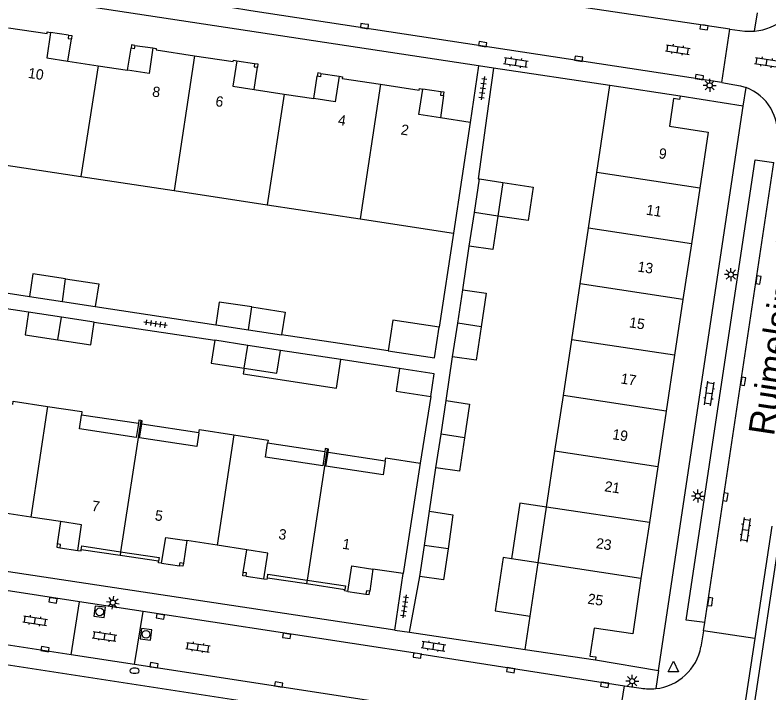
# Model space of a CAD drawing. Extents: x 124000 to 128010, y 398999 to 403000.
# Drawn here: x 126624.6 to 126697.3, y 400045.6 to 400110.9 of the extents above; entities that cross this region are included whole.
import ezdxf

# ---------------------------------------------------------------- set-up
doc = ezdxf.new("R2010")
doc.units = 0
for name, color, linetype in [('gg-afsc-erfafscheiding', 7, 'Continuous'), ('gg-afsc-muur', 7, 'Continuous'), ('gg-anno-huisnummerreeks BGT', 7, 'Continuous'), ('gg-anno-openbare ruimte label', 7, 'Continuous'), ('gg-bbg-bijgebouw', 7, 'Continuous'), ('gg-bbg-gedigitaliseerde bijgebouw', 7, 'Continuous'), ('gg-bbg-hoofdgebouw', 7, 'Continuous'), ('gg-bbg-luifel en loopbrug', 7, 'Continuous'), ('gg-bbg-onder overbouw', 7, 'Continuous'), ('gg-bbg-pand overbouw', 7, 'Continuous'), ('gg-bbg-pilaar onder overbouw', 7, 'Continuous'), ('gg-bbg-pilaar pand', 7, 'Continuous'), ('gg-bbg-tussenscheiding', 7, 'Continuous'), ('gg-bbg-tussenscheiding niveau 01', 7, 'Continuous'), ('gg-knt-verharding', 7, 'Continuous'), ('gg-knt-verharding nz', 7, 'Continuous'), ('gt-grn-weggrens', 7, 'Continuous'), ('gt-symb-brandkraan', 7, 'Continuous'), ('gt-symb-klinker verharding', 7, 'Continuous'), ('gt-symb-kolk', 7, 'Continuous'), ('gt-symb-lichtmast', 7, 'Continuous'), ('gt-symb-rioolschacht', 7, 'Continuous'), ('gt-symb-tegel verharding', 7, 'Continuous'), ('gt-symb-waterafsluiter', 7, 'Continuous')]:
    doc.layers.add(name, color=color, linetype=linetype)

# ---------------------------------------------------------------- blocks, each defined once
blk = doc.blocks.new('gt0-KL1')
at = {"layer": 'gt-symb-klinker verharding'}
for p, q in [((-1.15, 0.3), (1.15, 0.3)), ((-1, -0.3), (-1, 0.3)), ((-0.5, 0.3), (-0.5, 0.45)), ((0, -0.3), (0, 0.3)), ((0.5, 0.3), (0.5, 0.45)), ((1, -0.3), (1, 0.3)), ((-1.15, -0.3), (1.15, -0.3)), ((-0.5, -0.45), (-0.5, -0.3)), ((0.5, -0.45), (0.5, -0.3))]:
    blk.add_line(p, q, dxfattribs=at)
blk = doc.blocks.new('gt0-KOLK')
at = {"layer": 'gt-symb-kolk'}
blk.add_lwpolyline([(0, 0), (0.375, 0), (0.375, 0.4), (-0.375, 0.4), (-0.375, 0), (0, 0)], dxfattribs=at)
blk = doc.blocks.new('gt0-LMAST')
at = {"layer": 'gt-symb-lichtmast'}
for p, q in [((-0.182, 0.173), (-0.447, 0.438)), ((-0.005, 0.246), (-0.005, 0.621)), ((0.172, 0.173), (0.437, 0.438)), ((-0.255, -0.004), (-0.63, -0.004)), ((-0.182, -0.181), (-0.447, -0.446)), ((-0.005, -0.254), (-0.005, -0.629)), ((0.437, -0.446), (0.172, -0.181)), ((0.245, -0.004), (0.62, -0.004))]:
    blk.add_line(p, q, dxfattribs=at)
blk.add_circle((-0.005, -0.004), 0.25, dxfattribs=at)
blk = doc.blocks.new('gt0-WAFSL')
at = {"layer": 'gt-symb-waterafsluiter'}
for p, q in [((-0.5, -0.333), (0, 0.667)), ((0, 0.667), (0.5, -0.333)), ((0.5, -0.333), (-0.5, -0.333))]:
    blk.add_line(p, q, dxfattribs=at)
blk = doc.blocks.new('gt0-TEG1')
at = {"layer": 'gt-symb-tegel verharding'}
for p, q in [((-1.125, 0), (1.125, 0)), ((-0.9, -0.25), (-0.9, 0.25)), ((-0.45, -0.25), (-0.45, 0.25)), ((0, -0.25), (0, 0.25)), ((0.45, -0.25), (0.45, 0.25)), ((0.9, -0.25), (0.9, 0.25))]:
    blk.add_line(p, q, dxfattribs=at)
blk = doc.blocks.new('gt0-BR')
at = {"layer": 'gt-symb-brandkraan'}
for centre, radius, start, end in [((-0.244, 0), 0.206, 107.56694, 252.43307), ((0.599, -2.664), 3, 106.89205, 107.56694), ((0, -0.691), 0.938, 73.10799, 106.89205), ((-0.599, -2.664), 3, 72.43309, 73.10799), ((0.244, 0), 0.206, 287.56695, 72.43309), ((0.599, 2.664), 3, 252.43307, 253.10797), ((0, 0.691), 0.938, 253.10797, 286.89206), ((-0.599, 2.664), 3, 286.89206, 287.56695)]:
    blk.add_arc(centre, radius, start, end, dxfattribs=at)
blk = doc.blocks.new('gt0-RS')
at = {"layer": 'gt-symb-rioolschacht'}
blk.add_lwpolyline([(-0.5, -0.5), (0.5, -0.5), (0.5, 0.5), (-0.5, 0.5)], close=True, dxfattribs=at)
blk.add_circle((0, 0), 0.375, dxfattribs=at)

msp = doc.modelspace()

# ---------------------------------------------------------------- linework, layer by layer
at = {"layer": 'gg-afsc-erfafscheiding'}
for p, q in [((126670.755, 400105.802), (126670.109, 400101.227)), ((126666.882, 400089.914), (126665.505, 400080.848)), ((126667.779, 400084.451), (126668.412, 400088.659)), ((126620.187, 400084.678), (126626.016, 400083.793)), ((126625.922, 400082.287), (126614.412, 400084.042)), ((126632.352, 400082.83), (126643.969, 400081.065)), ((126632.26, 400081.318), (126643.877, 400079.57)), ((126655.928, 400079.26), (126650.316, 400080.101)), ((126666.171, 400073.751), (126666.807, 400077.979)), ((126661.695, 400076.843), (126656.022, 400077.709)), ((126664.7, 400074.163), (126663.676, 400067.719)), ((126664.567, 400063.081), (126665.198, 400067.279)), ((126662.638, 400051.415), (126663.651, 400056.787))]:
    msp.add_line(p, q, dxfattribs=at)
msp.add_lwpolyline([(126670.109, 400101.227), (126669.251, 400095.151), (126669.385, 400095.131)], dxfattribs=at)
at = {"layer": 'gg-afsc-muur'}
for p, q in [((126681.963, 400104.138), (126670.755, 400105.802)), ((126660.605, 400078.559), (126655.928, 400079.26)), ((126662.638, 400051.415), (126673.799, 400049.753))]:
    msp.add_line(p, q, dxfattribs=at)
at = {"layer": 'gg-bbg-bijgebouw'}
for p, q in [((126668.899, 400091.895), (126669.385, 400095.131)), ((126669.385, 400095.131), (126671.639, 400094.792)), ((126671.639, 400094.792), (126671.153, 400091.556)), ((126668.412, 400088.659), (126668.899, 400091.895)), ((126626.016, 400083.793), (126629.203, 400083.309)), ((126667.293, 400081.215), (126667.779, 400084.451)), ((126629.203, 400083.309), (126632.352, 400082.83)), ((126629.095, 400081.802), (126625.922, 400082.287)), ((126632.26, 400081.318), (126629.095, 400081.802)), ((126643.969, 400081.065), (126647.128, 400080.585)), ((126666.807, 400077.979), (126667.293, 400081.215)), ((126647.128, 400080.585), (126650.316, 400080.101)), ((126647.05, 400079.083), (126643.877, 400079.57)), ((126650.204, 400078.598), (126647.05, 400079.083)), ((126665.685, 400070.515), (126666.171, 400073.751)), ((126665.198, 400067.279), (126665.685, 400070.515)), ((126664.081, 400059.79), (126664.567, 400063.081)), ((126663.651, 400056.787), (126664.081, 400059.79))]:
    msp.add_line(p, q, dxfattribs=at)
for points in [[(126671.153, 400091.556), (126670.667, 400088.32), (126668.412, 400088.659)], [(126629.489, 400085.511), (126626.348, 400085.988), (126626.016, 400083.793)], [(126629.489, 400085.511), (126632.685, 400085.025), (126632.352, 400082.83)], [(126667.779, 400084.451), (126670.034, 400084.112), (126669.548, 400080.876)], [(126647.439, 400082.784), (126644.302, 400083.26), (126643.969, 400081.065)], [(126647.439, 400082.784), (126650.649, 400082.296), (126650.316, 400080.101)], [(126625.922, 400082.287), (126625.589, 400080.102), (126628.757, 400079.618)], [(126628.757, 400079.618), (126631.926, 400079.134), (126632.26, 400081.318)], [(126669.548, 400080.876), (126669.061, 400077.64), (126666.807, 400077.979)], [(126660.605, 400078.559), (126665.056, 400077.892), (126665.505, 400080.848)], [(126643.877, 400079.57), (126643.54, 400077.378), (126646.714, 400076.891)], [(126646.714, 400076.891), (126649.868, 400076.407), (126650.204, 400078.598)], [(126661.695, 400076.843), (126661.368, 400074.66), (126664.7, 400074.163)], [(126664.7, 400074.163), (126665.026, 400076.345), (126661.695, 400076.843)], [(126666.171, 400073.751), (126668.426, 400073.412), (126667.94, 400070.176)], [(126667.94, 400070.176), (126667.453, 400066.94), (126665.198, 400067.279)], [(126664.567, 400063.081), (126666.822, 400062.742), (126666.367, 400059.463)], [(126666.367, 400059.463), (126665.925, 400056.47), (126663.651, 400056.787)]]:
    msp.add_lwpolyline(points, dxfattribs=at)
at = {"layer": 'gg-bbg-gedigitaliseerde bijgebouw'}
msp.add_lwpolyline([(126665.505, 400080.848), (126661.048, 400081.516), (126660.605, 400078.559)], dxfattribs=at)
at = {"layer": 'gg-bbg-hoofdgebouw'}
for p, q in [((126629.727, 400106.496), (126632.624, 400106.054)), ((126632.624, 400106.054), (126635.477, 400105.618)), ((126680.705, 400095.76), (126681.963, 400104.138)), ((126688.735, 400103.122), (126681.963, 400104.138)), ((126647.667, 400103.764), (126650.557, 400103.323)), ((126650.557, 400103.323), (126653.436, 400102.883)), ((126668.504, 400100.591), (126665.622, 400101.029)), ((126668.504, 400100.591), (126666.882, 400089.914)), ((126622.017, 400096.73), (126630.978, 400095.369)), ((126679.898, 400090.382), (126680.705, 400095.76)), ((126630.978, 400095.369), (126639.968, 400094.003)), ((126639.968, 400094.003), (126648.92, 400092.643)), ((126690.625, 400094.257), (126689.816, 400088.879)), ((126648.92, 400092.643), (126657.9, 400091.279)), ((126657.9, 400091.279), (126666.882, 400089.914)), ((126679.091, 400085.004), (126679.898, 400090.382)), ((126689.816, 400088.879), (126689.007, 400083.501)), ((126678.283, 400079.626), (126679.091, 400085.004)), ((126689.007, 400083.501), (126688.198, 400078.123)), ((126677.476, 400074.247), (126678.283, 400079.626)), ((126688.198, 400078.123), (126687.389, 400072.745)), ((126676.668, 400068.868), (126677.476, 400074.247)), ((126687.389, 400072.745), (126686.58, 400067.366)), ((126675.861, 400063.49), (126676.668, 400068.868)), ((126663.676, 400067.719), (126662.022, 400057.069)), ((126686.58, 400067.366), (126685.771, 400061.988)), ((126675.054, 400058.112), (126675.861, 400063.49)), ((126626.13, 400062.517), (126623.231, 400062.956)), ((126629.008, 400062.081), (126626.13, 400062.517)), ((126685.771, 400061.988), (126684.962, 400056.61)), ((126644.097, 400059.805), (126641.169, 400060.258)), ((126646.969, 400059.36), (126644.097, 400059.805)), ((126674.281, 400052.961), (126675.054, 400058.112)), ((126662.022, 400057.069), (126659.118, 400057.507)), ((126673.799, 400049.753), (126674.281, 400052.961)), ((126673.799, 400049.753), (126680.568, 400048.738))]:
    msp.add_line(p, q, dxfattribs=at)
for points in [[(126624.001, 400109.715), (126627.709, 400109.153), (126627.732, 400109.311), (126628.057, 400109.263)], [(126637.916, 400107.763), (126638.242, 400107.728), (126638.227, 400107.58), (126641.929, 400107.017)], [(126641.929, 400107.017), (126645.648, 400106.452), (126645.679, 400106.589), (126645.994, 400106.535)], [(126655.852, 400105.044), (126656.178, 400104.992), (126656.153, 400104.834), (126659.867, 400104.27)], [(126659.867, 400104.27), (126663.589, 400103.705), (126663.617, 400103.862), (126663.935, 400103.805)], [(126688.735, 400103.122), (126688.675, 400102.807), (126688.091, 400102.893), (126687.707, 400100.21), (126691.436, 400099.652), (126690.625, 400094.257)], [(126624.409, 400073.378), (126624.444, 400073.705), (126627.765, 400073.198)], [(126627.765, 400073.198), (126631.074, 400072.693), (126631.024, 400072.363)], [(126636.741, 400071.831), (126636.565, 400071.858), (126636.516, 400071.537)], [(126636.836, 400071.477), (126636.887, 400071.809), (126636.741, 400071.831)], [(126642.34, 400070.648), (126642.389, 400070.972), (126645.728, 400070.458)], [(126645.728, 400070.458), (126649.013, 400069.953), (126648.965, 400069.636)], [(126654.715, 400069.1), (126654.532, 400069.124), (126654.484, 400068.807)], [(126654.796, 400068.75), (126654.847, 400069.082), (126654.715, 400069.1)], [(126660.304, 400067.921), (126660.351, 400068.231), (126663.676, 400067.719)], [(126630.677, 400059.302), (126630.987, 400059.252), (126631.007, 400059.378)], [(126638.756, 400058.075), (126638.441, 400058.12), (126638.464, 400058.275)], [(126648.608, 400056.573), (126648.931, 400056.526), (126648.952, 400056.664)], [(126684.962, 400056.61), (126684.16, 400051.275), (126680.437, 400051.798), (126680.027, 400049.119), (126680.613, 400049.049), (126680.568, 400048.738)], [(126656.701, 400055.341), (126656.387, 400055.392), (126656.428, 400055.551)]]:
    msp.add_lwpolyline(points, dxfattribs=at)
at = {"layer": 'gg-bbg-luifel en loopbrug'}
for p, q in [((126656.022, 400077.709), (126650.204, 400078.598)), ((126675.054, 400058.112), (126672.489, 400058.497))]:
    msp.add_line(p, q, dxfattribs=at)
for points in [[(126671.639, 400094.792), (126674.568, 400094.352), (126674.082, 400091.116), (126671.153, 400091.556)], [(126646.714, 400076.891), (126646.628, 400076.327), (126655.606, 400074.964), (126656.022, 400077.709)], [(126675.861, 400063.49), (126673.297, 400063.875), (126672.489, 400058.497)], [(126672.489, 400058.497), (126671.691, 400058.617), (126670.917, 400053.466), (126674.281, 400052.961)]]:
    msp.add_lwpolyline(points, dxfattribs=at)
at = {"layer": 'gg-bbg-onder overbouw'}
for points in [[(126628.057, 400109.263), (126627.683, 400106.808), (126629.727, 400106.496)], [(126637.916, 400107.763), (126637.542, 400105.303), (126635.477, 400105.618)], [(126645.994, 400106.535), (126645.621, 400104.077), (126647.667, 400103.764)], [(126655.852, 400105.044), (126655.47, 400102.583), (126653.436, 400102.883)], [(126665.622, 400101.029), (126663.561, 400101.343), (126663.935, 400103.805)], [(126636.516, 400071.537), (126636.313, 400070.206), (126630.822, 400071.042), (126631.024, 400072.363)], [(126642.34, 400070.648), (126642.137, 400069.319), (126636.635, 400070.157), (126636.836, 400071.477)], [(126654.484, 400068.807), (126654.281, 400067.479), (126648.763, 400068.31), (126648.965, 400069.636)], [(126660.304, 400067.921), (126660.1, 400066.584), (126654.595, 400067.432), (126654.796, 400068.75)], [(126630.677, 400059.302), (126631.034, 400061.765), (126629.008, 400062.081)], [(126638.756, 400058.075), (126639.147, 400060.565), (126641.169, 400060.258)], [(126631.007, 400059.378), (126631.064, 400059.733), (126634.803, 400059.172)], [(126634.803, 400059.172), (126638.515, 400058.615), (126638.464, 400058.275)], [(126648.608, 400056.573), (126648.981, 400059.049), (126646.969, 400059.36)], [(126656.701, 400055.341), (126657.087, 400057.823), (126659.118, 400057.507)], [(126648.952, 400056.664), (126649.006, 400057.018), (126652.778, 400056.445)], [(126652.778, 400056.445), (126656.474, 400055.884), (126656.428, 400055.551)]]:
    msp.add_lwpolyline(points, dxfattribs=at)
at = {"layer": 'gg-bbg-pand overbouw'}
for p, q in [((126629.787, 400109.003), (126628.057, 400109.263)), ((126629.727, 400106.496), (126630.055, 400108.639)), ((126636.167, 400108.011), (126637.916, 400107.763)), ((126635.477, 400105.618), (126635.803, 400107.743)), ((126645.994, 400106.535), (126647.721, 400106.276)), ((126647.667, 400103.764), (126647.989, 400105.912)), ((126653.436, 400102.883), (126653.752, 400105.034)), ((126654.116, 400105.304), (126655.852, 400105.044)), ((126665.667, 400103.54), (126663.935, 400103.805)), ((126665.938, 400103.177), (126665.622, 400101.029)), ((126636.516, 400071.537), (126631.024, 400072.363)), ((126642.34, 400070.648), (126636.836, 400071.477)), ((126654.484, 400068.807), (126648.965, 400069.636)), ((126660.304, 400067.921), (126654.796, 400068.75)), ((126629.008, 400062.081), (126628.689, 400059.925)), ((126641.169, 400060.258), (126640.849, 400058.09)), ((126628.959, 400059.57), (126630.677, 400059.302)), ((126634.75, 400058.824), (126631.007, 400059.378)), ((126646.626, 400057.185), (126646.969, 400059.36)), ((126638.464, 400058.275), (126634.75, 400058.824)), ((126638.756, 400058.075), (126640.483, 400057.82)), ((126659.118, 400057.507), (126658.809, 400055.366)), ((126646.894, 400056.823), (126648.608, 400056.573)), ((126648.952, 400056.664), (126652.726, 400056.102)), ((126652.726, 400056.102), (126656.428, 400055.551)), ((126656.701, 400055.341), (126658.446, 400055.093))]:
    msp.add_line(p, q, dxfattribs=at)
at = {"layer": 'gg-bbg-pilaar onder overbouw'}
for points in [[(126629.787, 400109.003), (126629.738, 400108.687), (126630.055, 400108.639)], [(126636.167, 400108.011), (126636.119, 400107.694), (126635.803, 400107.743)], [(126647.721, 400106.276), (126647.673, 400105.959), (126647.989, 400105.912)], [(126654.116, 400105.304), (126654.069, 400104.988), (126653.752, 400105.034)], [(126665.667, 400103.54), (126665.621, 400103.224), (126665.938, 400103.177)], [(126628.959, 400059.57), (126629.005, 400059.867), (126628.689, 400059.925)], [(126640.483, 400057.82), (126640.53, 400058.137), (126640.849, 400058.09)], [(126646.894, 400056.823), (126646.939, 400057.135), (126646.626, 400057.185)], [(126658.809, 400055.366), (126658.49, 400055.412), (126658.446, 400055.093)]]:
    msp.add_lwpolyline(points, dxfattribs=at)
at = {"layer": 'gg-bbg-pilaar pand'}
for points in [[(126629.787, 400109.003), (126630.103, 400108.955), (126630.055, 400108.639)], [(126636.167, 400108.011), (126635.851, 400108.059), (126635.803, 400107.743)], [(126647.721, 400106.276), (126648.037, 400106.228), (126647.989, 400105.912)], [(126654.116, 400105.304), (126653.799, 400105.351), (126653.752, 400105.034)], [(126665.938, 400103.177), (126665.984, 400103.494), (126665.667, 400103.54)], [(126628.689, 400059.925), (126628.643, 400059.619), (126628.959, 400059.57)], [(126640.849, 400058.09), (126640.802, 400057.773), (126640.483, 400057.82)], [(126646.894, 400056.823), (126646.577, 400056.869), (126646.626, 400057.185)], [(126658.446, 400055.093), (126658.763, 400055.049), (126658.809, 400055.366)]]:
    msp.add_lwpolyline(points, dxfattribs=at)
at = {"layer": 'gg-bbg-tussenscheiding'}
for p, q in [((126641.929, 400107.017), (126639.968, 400094.003)), ((126632.624, 400106.054), (126630.978, 400095.369)), ((126659.867, 400104.27), (126657.9, 400091.279)), ((126650.557, 400103.323), (126648.92, 400092.643)), ((126690.625, 400094.257), (126680.705, 400095.76)), ((126671.153, 400091.556), (126668.899, 400091.895)), ((126689.816, 400088.879), (126679.898, 400090.382)), ((126629.203, 400083.309), (126629.489, 400085.511)), ((126689.007, 400083.501), (126679.091, 400085.004)), ((126647.128, 400080.585), (126647.439, 400082.784)), ((126628.757, 400079.618), (126629.095, 400081.802)), ((126669.548, 400080.876), (126667.293, 400081.215)), ((126688.198, 400078.123), (126678.283, 400079.626)), ((126646.714, 400076.891), (126647.05, 400079.083)), ((126687.389, 400072.745), (126677.476, 400074.247)), ((126627.765, 400073.198), (126626.13, 400062.517)), ((126636.741, 400071.831), (126634.803, 400059.172)), ((126645.728, 400070.458), (126644.097, 400059.805)), ((126667.94, 400070.176), (126665.685, 400070.515)), ((126654.715, 400069.1), (126652.778, 400056.445)), ((126686.58, 400067.366), (126676.668, 400068.868)), ((126685.771, 400061.988), (126675.861, 400063.49)), ((126666.367, 400059.463), (126664.081, 400059.79)), ((126684.962, 400056.61), (126675.054, 400058.112))]:
    msp.add_line(p, q, dxfattribs=at)
at = {"layer": 'gg-bbg-tussenscheiding niveau 01'}
for p, q in [((126634.803, 400059.172), (126634.75, 400058.824)), ((126652.778, 400056.445), (126652.726, 400056.102))]:
    msp.add_line(p, q, dxfattribs=at)
at = {"layer": 'gg-knt-verharding'}
for p, q in [((126669.313, 400106.027), (126615.58, 400114.21)), ((126692.761, 400104.426), (126693.54, 400109.586)), ((126669.313, 400106.027), (126668.504, 400100.591)), ((126670.755, 400105.802), (126669.313, 400106.027)), ((126694.814, 400102.14), (126688.735, 400103.122)), ((126686.649, 400047.716), (126694.814, 400102.14)), ((126698.435, 400061.515), (126692.234, 400020.195)), ((126697.564, 400061.647), (126695.925, 400050.812)), ((126661.242, 400051.623), (126607.368, 400059.761)), ((126630.844, 400054.355), (126605.67, 400058.209)), ((126661.242, 400051.623), (126662.022, 400057.069)), ((126630.032, 400049.236), (126630.844, 400054.355)), ((126636.967, 400053.418), (126630.844, 400054.355)), ((126636.135, 400048.303), (126636.967, 400053.418)), ((126663.822, 400049.307), (126636.967, 400053.418)), ((126630.032, 400049.236), (126605.599, 400052.972)), ((126690.987, 400051.556), (126691.104, 400052.343)), ((126661.242, 400051.623), (126662.638, 400051.415)), ((126695.925, 400050.812), (126690.987, 400051.556)), ((126659.813, 400042.745), (126605.943, 400050.981)), ((126636.135, 400048.303), (126630.032, 400049.236)), ((126663.822, 400049.307), (126683.356, 400046.247)), ((126662.673, 400044.218), (126636.135, 400048.303)), ((126680.568, 400048.738), (126686.649, 400047.716)), ((126682.574, 400041.25), (126683.356, 400046.247))]:
    msp.add_line(p, q, dxfattribs=at)
for points in [[(126693.54, 400109.586), (126670.333, 400113.051), (126646.148, 400116.717)], [(126692.761, 400104.426), (126647.367, 400111.34), (126645.389, 400111.672)], [(126691.104, 400052.343), (126689.313, 400052.582), (126695.978, 400096.971), (126697.779, 400096.733)]]:
    msp.add_lwpolyline(points, dxfattribs=at)
at = {"layer": 'gg-knt-verharding nz'}
for p, q in [((126691.104, 400052.343), (126697.779, 400096.733)), ((126690.987, 400051.556), (126690.746, 400050.02)), ((126695.925, 400050.812), (126693.273, 400033.161)), ((126683.356, 400046.247), (126684.982, 400046.024))]:
    msp.add_line(p, q, dxfattribs=at)
for points in [[(126693.54, 400109.586), (126694.982, 400109.398), (126695.452, 400109.369), (126695.919, 400109.385)], [(126692.761, 400104.426), (126694.021, 400104.225), (126694.561, 400104.121), (126695.091, 400103.953)]]:
    msp.add_lwpolyline(points, dxfattribs=at)
for centre, radius, start, end in [((126695.514, 400114.231), 4.863, 274.77367, 348.96551), ((126693.395, 400099.524), 4.743, 352.73861, 69.04806), ((126685.857, 400050.917), 4.97, 276.00097, 349.60273), ((126685.856, 400050.929), 4.982, 259.89413, 276.0004)]:
    msp.add_arc(centre, radius, start, end, dxfattribs=at)
at = {"layer": 'gt-grn-weggrens'}
for p, q in [((126695.919, 400109.385), (126696.189, 400111.153)), ((126694.814, 400102.14), (126695.091, 400103.953)), ((126686.649, 400047.716), (126686.377, 400045.974))]:
    msp.add_line(p, q, dxfattribs=at)

# ---------------------------------------------------------------- block references
at = {"layer": 'gt-symb-brandkraan'}
msp.add_blockref('gt0-BR', (126636.142, 400047.699), dxfattribs=at)
at = {"layer": 'gt-symb-klinker verharding'}
for p, rotation in [((126688.504, 400107.606), -8.916036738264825), ((126672.905, 400106.382), -8.567589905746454), ((126697.086, 400106.384), -8.916036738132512), ((126691.541, 400074.44), 81.48906580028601), ((126695.03, 400061.293), -98.56758990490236), ((126626.554, 400052.528), -8.680850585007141), ((126633.253, 400051.014), -8.510934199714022), ((126642.259, 400049.968), -8.680850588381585), ((126664.961, 400050.071), -8.567589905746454)]:
    msp.add_blockref('gt0-KL1', p, dxfattribs=dict(at, rotation=rotation))
at = {"layer": 'gt-symb-kolk'}
for p, rotation in [((126658.339, 400110.068), 171.43241009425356), ((126691.075, 400109.952), 171.60242742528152), ((126669.663, 400107.933), -8.62422873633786), ((126678.933, 400106.524), -8.624228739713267), ((126690.568, 400104.75), -8.340866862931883), ((126696.473, 400085.366), 81.19719554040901), ((126695.012, 400075.592), 81.19719553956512), ((126693.296, 400064.417), 81.19719553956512), ((126628.311, 400054.686), 171.2538377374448), ((126691.835, 400054.318), 81.19719554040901), ((126638.667, 400053.128), 171.2538377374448), ((126650.837, 400051.255), 171.2538377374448), ((126627.482, 400049.585), -8.746162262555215), ((126663.407, 400049.355), 173.39396584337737), ((126637.975, 400048.036), -8.746162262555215), ((126672.374, 400047.559), -8.916036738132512), ((126649.995, 400046.174), -8.746162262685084), ((126681.416, 400046.156), -8.916036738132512)]:
    msp.add_blockref('gt0-KOLK', p, dxfattribs=dict(at, rotation=rotation))
at = {"layer": 'gt-symb-lichtmast'}
for p in [(126691.587, 400104.159), (126693.629, 400085.915), (126690.445, 400064.554), (126684.123, 400046.699)]:
    msp.add_blockref('gt0-LMAST', p, dxfattribs=at)
at = {"layer": 'gt-symb-lichtmast', "rotation": -8.680850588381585}
msp.add_blockref('gt0-LMAST', (126634.062, 400054.267), dxfattribs=at)
at = {"layer": 'gt-symb-rioolschacht'}
for p, rotation in [((126632.791, 400053.386), 83.05258934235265), ((126637.252, 400051.214), 83.450908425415)]:
    msp.add_blockref('gt0-RS', p, dxfattribs=dict(at, rotation=rotation))
at = {"layer": 'gt-symb-tegel verharding'}
for p, rotation in [((126669.72, 400103.889), -98.45426172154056), ((126638.162, 400081.164), 171.37577126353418), ((126662.175, 400053.911), -98.45426172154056)]:
    msp.add_blockref('gt0-TEG1', p, dxfattribs=dict(at, rotation=rotation))
at = {"layer": 'gt-symb-waterafsluiter'}
msp.add_blockref('gt0-WAFSL', (126688.091, 400047.942), dxfattribs=at)

# ---------------------------------------------------------------- texts
at = {"layer": 'gg-anno-huisnummerreeks BGT'}
for s, rotation, p in [('10', 351.4, (126625.829, 400104.886)), ('8', 351.4, (126637.799, 400103.093)), ('6', 351.4, (126643.893, 400102.167)), ('4', 351.4, (126655.703, 400100.351)), ('2', 351.4, (126661.765, 400099.43)), ('9', 351.4, (126686.62, 400097.136)), ('11', 351.4, (126685.409, 400091.692)), ('13', 351.4, (126684.584, 400086.209)), ('15', 351.4, (126683.775, 400080.831)), ('17', 351.4, (126682.96, 400075.413)), ('19', 351.4, (126682.152, 400070.039)), ('21', 351.4, (126681.397, 400065.018)), ('7', 351.5, (126631.964, 400063.137)), ('5', 351.5, (126638.053, 400062.223)), ('3', 351.4, (126649.969, 400060.412)), ('1', 351.4, (126656.132, 400059.476)), ('23', 351.4, (126680.572, 400059.535)), ('25', 351.4, (126679.766, 400054.178))]:
    msp.add_text(s, height=1, rotation=rotation, dxfattribs=at).set_placement(p)
at = {"layer": 'gg-anno-openbare ruimte label'}
msp.add_text('Ruimelsingel', height=2.5, rotation=81.4, dxfattribs=at).set_placement((126697.772, 400070.275))

doc.saveas('drawing.dxf')
